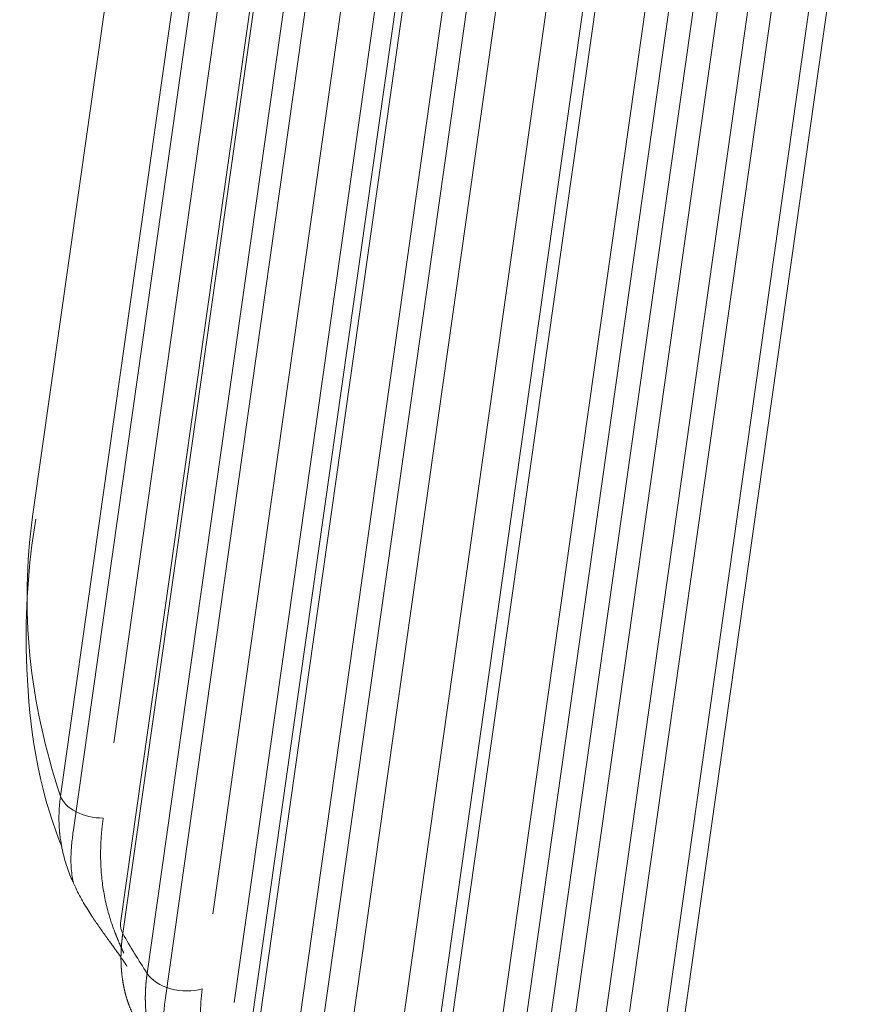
# Model space of a CAD drawing. Header units: millimetres. Extents: x 25069 to 61396, y 8621 to 21558.
# Tile 653 of 656: x 59918 to 59952, y 15867 to 15906. Entities that reach past the tile are written whole.
import ezdxf

# ---------------------------------------------------------------- set-up
doc = ezdxf.new("R2010")
doc.units = ezdxf.units.MM
doc.layers.add('10', color=7, linetype='Continuous')

msp = doc.modelspace()

# ---------------------------------------------------------------- linework, layer by layer
at = {"layer": '10', "color": 7, "linetype": 'Continuous', "lineweight": 20}
for p, q in [((59928.606, 15956.4), (59918.72, 15886.478)), ((59920.332, 15874.094), (59930.056, 15942.868)), ((59919.821, 15875.429), (59929.023, 15940.513)), ((59930.734, 15939.813), (59921.928, 15877.532)), ((59931.783, 15938.253), (59922.191, 15870.409)), ((59923.954, 15867.356), (59933.566, 15935.344)), ((59931.409, 15934.563), (59922.28, 15869.997)), ((59926.688, 15867.27), (59936.033, 15933.37)), ((59923.242, 15868.417), (59932.356, 15932.88)), ((59934.575, 15932.581), (59925.838, 15870.78)), ((59936.561, 15931.419), (59927.007, 15863.844)), ((59938.993, 15928.698), (59929.421, 15860.996)), ((59936.309, 15927.554), (59927.22, 15863.263)), ((59932.472, 15860.284), (59941.924, 15927.137)), ((59928.593, 15861.811), (59937.683, 15926.101)), ((59939.769, 15925.972), (59931.055, 15864.339)), ((59943.15, 15925.564), (59933.572, 15857.82)), ((59949.47, 15924.117), (59939.081, 15850.635)), ((59946.196, 15923.059), (59936.632, 15855.412)), ((59943.067, 15921.548), (59933.953, 15857.085)), ((59938.551, 15855.376), (59947.815, 15920.906)), ((59949.919, 15920.758), (59940.339, 15853)), ((59951.392, 15920.704), (59941.747, 15852.48)), ((59935.737, 15855.76), (59944.866, 15920.326)), ((59946.772, 15920.341), (59938.021, 15858.439)), ((59951.539, 15916.693), (59942.337, 15851.608))]:
    msp.add_line(p, q, dxfattribs=at)
for centre, major_axis, start_param, end_param in [((59978.129, 15878.079), (-59.409, 8.399), 0.000007, 0.297584), ((59921.279, 15875.495), (-1.485, 0.21), 0.297584, 1.811904), ((59923.676, 15870.199), (1.485, -0.21), 3.141588, 3.586168), ((59978.129, 15878.079), (-59.409, 8.399), 0.444576, 0.488091), ((59924.614, 15868.658), (-1.485, 0.21), 0.488091, 2.226335)]:
    msp.add_ellipse(centre, major_axis=major_axis, ratio=0.613111, start_param=start_param, end_param=end_param, dxfattribs=at)
for points, knots in [([(59918.848, 15886.375), (59918.532, 15884.542), (59918.295, 15880.441), (59918.872, 15876.021), (59919.791, 15873.624), (59919.869, 15873.429)], [0, 0, 0, 0, 0.421958, 0.95286, 1, 1, 1, 1]), ([(59922.45, 15868.699), (59922.447, 15868.704), (59922.439, 15868.716), (59922.428, 15868.733), (59922.416, 15868.75), (59922.405, 15868.768), (59922.394, 15868.785), (59922.382, 15868.803), (59922.37, 15868.82), (59922.358, 15868.838), (59922.347, 15868.855), (59922.335, 15868.873), (59922.323, 15868.891), (59922.31, 15868.909), (59922.298, 15868.927), (59922.286, 15868.945), (59922.274, 15868.963), (59922.261, 15868.981), (59922.249, 15868.999), (59922.236, 15869.017), (59922.223, 15869.035), (59922.21, 15869.054), (59922.198, 15869.072), (59922.185, 15869.091), (59922.172, 15869.109), (59922.158, 15869.128), (59922.145, 15869.146), (59922.132, 15869.165), (59922.119, 15869.184), (59922.105, 15869.203), (59922.092, 15869.222), (59922.078, 15869.241), (59922.065, 15869.26), (59922.051, 15869.279), (59922.037, 15869.298), (59922.023, 15869.317), (59922.01, 15869.337), (59921.996, 15869.356), (59921.981, 15869.375), (59921.967, 15869.395), (59921.953, 15869.415), (59921.939, 15869.434), (59921.925, 15869.454), (59921.91, 15869.474), (59921.896, 15869.494), (59921.881, 15869.514), (59921.867, 15869.534), (59921.852, 15869.554), (59921.837, 15869.575), (59921.823, 15869.595), (59921.808, 15869.615), (59921.793, 15869.636), (59921.778, 15869.656), (59921.763, 15869.677), (59921.708, 15869.753), (59921.612, 15869.886), (59921.475, 15870.078), (59921.336, 15870.275), (59921.197, 15870.478), (59921.048, 15870.702), (59920.891, 15870.948), (59920.728, 15871.219), (59920.569, 15871.504), (59920.416, 15871.804), (59920.28, 15872.1), (59920.159, 15872.398), (59920.053, 15872.699), (59919.955, 15873.028), (59919.872, 15873.384), (59919.828, 15873.646), (59919.807, 15873.802), (59919.802, 15873.846), (59919.796, 15873.89), (59919.791, 15873.935), (59919.787, 15873.982), (59919.782, 15874.03), (59919.778, 15874.078), (59919.774, 15874.128), (59919.771, 15874.179), (59919.768, 15874.231), (59919.765, 15874.284), (59919.763, 15874.338), (59919.761, 15874.394), (59919.76, 15874.45), (59919.759, 15874.508), (59919.759, 15874.566), (59919.759, 15874.626), (59919.76, 15874.687), (59919.762, 15874.749), (59919.764, 15874.812), (59919.767, 15874.876), (59919.771, 15874.941), (59919.776, 15875.008), (59919.781, 15875.075), (59919.787, 15875.144), (59919.794, 15875.214), (59919.802, 15875.284), (59919.811, 15875.356), (59919.818, 15875.405), (59919.821, 15875.429)], [0, 0, 0, 0, 0.002549, 0.005101, 0.007656, 0.010213, 0.012774, 0.015338, 0.017905, 0.020477, 0.023053, 0.025633, 0.028217, 0.030807, 0.033402, 0.036001, 0.038607, 0.041218, 0.043836, 0.046459, 0.049089, 0.051726, 0.05437, 0.05702, 0.059678, 0.062344, 0.065018, 0.067699, 0.070389, 0.073087, 0.075794, 0.078509, 0.081234, 0.083968, 0.086711, 0.089464, 0.092227, 0.095, 0.097783, 0.100576, 0.10338, 0.106195, 0.109021, 0.111858, 0.114706, 0.117566, 0.120437, 0.12332, 0.126215, 0.129123, 0.132042, 0.134974, 0.137919, 0.140877, 0.143847, 0.170564, 0.198167, 0.226749, 0.256399, 0.287191, 0.325437, 0.365925, 0.408745, 0.453976, 0.501684, 0.543677, 0.589622, 0.639541, 0.693451, 0.751366, 0.757713, 0.764219, 0.770884, 0.777708, 0.784691, 0.791833, 0.799134, 0.806594, 0.814213, 0.821991, 0.829929, 0.838025, 0.84628, 0.854695, 0.863268, 0.872001, 0.880892, 0.889943, 0.899152, 0.908521, 0.918049, 0.927736, 0.937582, 0.947587, 0.957752, 0.968075, 0.978558, 0.989199, 1, 1, 1, 1]), ([(59921.508, 15874.561), (59921.506, 15874.543), (59921.501, 15874.507), (59921.494, 15874.453), (59921.487, 15874.4), (59921.48, 15874.346), (59921.474, 15874.293), (59921.468, 15874.239), (59921.462, 15874.186), (59921.456, 15874.132), (59921.451, 15874.079), (59921.446, 15874.026), (59921.442, 15873.972), (59921.437, 15873.919), (59921.433, 15873.866), (59921.429, 15873.813), (59921.426, 15873.76), (59921.422, 15873.707), (59921.419, 15873.654), (59921.417, 15873.601), (59921.414, 15873.548), (59921.412, 15873.496), (59921.41, 15873.443), (59921.408, 15873.39), (59921.407, 15873.337), (59921.404, 15873.192), (59921.404, 15872.958), (59921.415, 15872.635), (59921.438, 15872.317), (59921.473, 15871.99), (59921.522, 15871.656), (59921.587, 15871.318), (59921.664, 15870.994), (59921.74, 15870.719), (59921.811, 15870.492), (59921.872, 15870.311), (59921.934, 15870.138), (59921.983, 15870.011), (59922.015, 15869.929), (59922.03, 15869.891), (59922.046, 15869.853), (59922.061, 15869.815), (59922.076, 15869.778), (59922.091, 15869.741), (59922.106, 15869.705), (59922.121, 15869.669), (59922.136, 15869.634), (59922.151, 15869.6), (59922.166, 15869.566), (59922.18, 15869.532), (59922.194, 15869.499), (59922.209, 15869.466), (59922.223, 15869.434), (59922.237, 15869.403), (59922.251, 15869.371), (59922.264, 15869.341), (59922.278, 15869.311), (59922.291, 15869.281), (59922.304, 15869.252), (59922.312, 15869.233), (59922.316, 15869.224)], [0, 0, 0, 0, 0.010505, 0.021, 0.031485, 0.04196, 0.052426, 0.062881, 0.073327, 0.083764, 0.094192, 0.104611, 0.115021, 0.125422, 0.135815, 0.1462, 0.156577, 0.166946, 0.177307, 0.187661, 0.198007, 0.208346, 0.218678, 0.229003, 0.239322, 0.249634, 0.314111, 0.377212, 0.438988, 0.499489, 0.567577, 0.631858, 0.692448, 0.749485, 0.783438, 0.815567, 0.845934, 0.874611, 0.881306, 0.887894, 0.894377, 0.900755, 0.907031, 0.913207, 0.919283, 0.925262, 0.931146, 0.936936, 0.942635, 0.948245, 0.953768, 0.959206, 0.964562, 0.96984, 0.97504, 0.980167, 0.985224, 0.990212, 0.995137, 1, 1, 1, 1]), ([(59920.332, 15874.094), (59920.306, 15873.91), (59920.284, 15873.734), (59920.242, 15873.321), (59920.229, 15873.092), (59920.233, 15872.653), (59920.25, 15872.442), (59920.298, 15872.149), (59920.315, 15872.066), (59920.335, 15871.982)], [0, 0, 0, 0, 0.217147, 0.217147, 0.543039, 0.543039, 0.868931, 0.868931, 1, 1, 1, 1]), ([(59922.28, 15869.997), (59922.278, 15869.984), (59922.275, 15869.958), (59922.27, 15869.919), (59922.265, 15869.88), (59922.26, 15869.842), (59922.255, 15869.803), (59922.251, 15869.765), (59922.247, 15869.727), (59922.243, 15869.688), (59922.239, 15869.65), (59922.236, 15869.612), (59922.233, 15869.574), (59922.23, 15869.536), (59922.227, 15869.498), (59922.224, 15869.46), (59922.222, 15869.422), (59922.22, 15869.384), (59922.218, 15869.347), (59922.216, 15869.309), (59922.214, 15869.271), (59922.213, 15869.234), (59922.212, 15869.197), (59922.211, 15869.159), (59922.21, 15869.122), (59922.21, 15869.085), (59922.21, 15869.048), (59922.21, 15869.011), (59922.21, 15868.974), (59922.21, 15868.937), (59922.211, 15868.9), (59922.212, 15868.864), (59922.213, 15868.827), (59922.214, 15868.791), (59922.216, 15868.754), (59922.217, 15868.718), (59922.219, 15868.682), (59922.221, 15868.646), (59922.224, 15868.61), (59922.226, 15868.574), (59922.229, 15868.538), (59922.232, 15868.502), (59922.235, 15868.467), (59922.239, 15868.431), (59922.242, 15868.396), (59922.246, 15868.36), (59922.25, 15868.325), (59922.254, 15868.29), (59922.259, 15868.255), (59922.264, 15868.22), (59922.269, 15868.185), (59922.274, 15868.15), (59922.279, 15868.116), (59922.285, 15868.081), (59922.291, 15868.047), (59922.297, 15868.013), (59922.303, 15867.978), (59922.309, 15867.944), (59922.316, 15867.91), (59922.323, 15867.876), (59922.33, 15867.843), (59922.337, 15867.809), (59922.345, 15867.776), (59922.352, 15867.742), (59922.36, 15867.709), (59922.368, 15867.676), (59922.377, 15867.643), (59922.385, 15867.61), (59922.394, 15867.577), (59922.403, 15867.544), (59922.412, 15867.512), (59922.422, 15867.479), (59922.431, 15867.447), (59922.441, 15867.414), (59922.451, 15867.382), (59922.461, 15867.35), (59922.472, 15867.319), (59922.483, 15867.287), (59922.494, 15867.255), (59922.505, 15867.224), (59922.516, 15867.192), (59922.527, 15867.161), (59922.539, 15867.13), (59922.551, 15867.099), (59922.563, 15867.068), (59922.576, 15867.038), (59922.588, 15867.007), (59922.601, 15866.977), (59922.614, 15866.946), (59922.627, 15866.916), (59922.641, 15866.886), (59922.654, 15866.856), (59922.668, 15866.827), (59922.682, 15866.797), (59922.696, 15866.768), (59922.711, 15866.738), (59922.725, 15866.709), (59922.74, 15866.68), (59922.755, 15866.651), (59922.771, 15866.622), (59922.786, 15866.594), (59922.802, 15866.565), (59922.818, 15866.537), (59922.834, 15866.509), (59922.85, 15866.481), (59922.867, 15866.453), (59922.883, 15866.425), (59922.9, 15866.398), (59922.912, 15866.379), (59922.917, 15866.37)], [0, 0, 0, 0, 0.009301, 0.018603, 0.027905, 0.037208, 0.046512, 0.055816, 0.06512, 0.074426, 0.083732, 0.093038, 0.102345, 0.111653, 0.120962, 0.130271, 0.139581, 0.148891, 0.158203, 0.167515, 0.176827, 0.186141, 0.195455, 0.204769, 0.214085, 0.223401, 0.232718, 0.242036, 0.251355, 0.260674, 0.269994, 0.279315, 0.288637, 0.29796, 0.307283, 0.316607, 0.325932, 0.335258, 0.344585, 0.353912, 0.363241, 0.37257, 0.3819, 0.391231, 0.400563, 0.409896, 0.41923, 0.428565, 0.4379, 0.447237, 0.456574, 0.465913, 0.475252, 0.484593, 0.493934, 0.503276, 0.51262, 0.521964, 0.531309, 0.540655, 0.550003, 0.559351, 0.5687, 0.578051, 0.587402, 0.596755, 0.606108, 0.615463, 0.624818, 0.634175, 0.643533, 0.652892, 0.662252, 0.671613, 0.680975, 0.690339, 0.699703, 0.709069, 0.718435, 0.727803, 0.737172, 0.746543, 0.755914, 0.765286, 0.77466, 0.784035, 0.793411, 0.802788, 0.812167, 0.821547, 0.830928, 0.84031, 0.849693, 0.859078, 0.868464, 0.877851, 0.887239, 0.896629, 0.90602, 0.915412, 0.924805, 0.9342, 0.943596, 0.952994, 0.962392, 0.971792, 0.981193, 0.990596, 1, 1, 1, 1]), ([(59923.807, 15864.894), (59923.802, 15864.902), (59923.792, 15864.919), (59923.777, 15864.946), (59923.762, 15864.973), (59923.747, 15865), (59923.732, 15865.028), (59923.717, 15865.056), (59923.702, 15865.083), (59923.688, 15865.111), (59923.674, 15865.139), (59923.66, 15865.168), (59923.646, 15865.196), (59923.633, 15865.225), (59923.619, 15865.253), (59923.606, 15865.282), (59923.593, 15865.311), (59923.581, 15865.34), (59923.568, 15865.369), (59923.556, 15865.398), (59923.543, 15865.428), (59923.531, 15865.457), (59923.52, 15865.487), (59923.508, 15865.517), (59923.496, 15865.546), (59923.485, 15865.576), (59923.474, 15865.607), (59923.463, 15865.637), (59923.453, 15865.667), (59923.442, 15865.698), (59923.432, 15865.728), (59923.422, 15865.759), (59923.412, 15865.79), (59923.402, 15865.821), (59923.393, 15865.852), (59923.384, 15865.883), (59923.375, 15865.914), (59923.366, 15865.946), (59923.357, 15865.977), (59923.349, 15866.009), (59923.34, 15866.041), (59923.332, 15866.073), (59923.324, 15866.105), (59923.317, 15866.137), (59923.309, 15866.169), (59923.302, 15866.201), (59923.295, 15866.233), (59923.288, 15866.266), (59923.281, 15866.299), (59923.275, 15866.331), (59923.268, 15866.364), (59923.262, 15866.397), (59923.256, 15866.43), (59923.25, 15866.463), (59923.245, 15866.496), (59923.24, 15866.53), (59923.234, 15866.563), (59923.23, 15866.597), (59923.225, 15866.63), (59923.22, 15866.664), (59923.216, 15866.698), (59923.212, 15866.732), (59923.208, 15866.766), (59923.204, 15866.8), (59923.201, 15866.834), (59923.197, 15866.868), (59923.194, 15866.903), (59923.191, 15866.937), (59923.189, 15866.972), (59923.186, 15867.006), (59923.184, 15867.041), (59923.182, 15867.076), (59923.18, 15867.111), (59923.178, 15867.146), (59923.176, 15867.181), (59923.175, 15867.216), (59923.174, 15867.251), (59923.173, 15867.286), (59923.172, 15867.322), (59923.172, 15867.357), (59923.171, 15867.393), (59923.171, 15867.428), (59923.171, 15867.464), (59923.171, 15867.5), (59923.172, 15867.536), (59923.173, 15867.572), (59923.173, 15867.608), (59923.174, 15867.644), (59923.176, 15867.68), (59923.177, 15867.716), (59923.179, 15867.752), (59923.181, 15867.789), (59923.183, 15867.825), (59923.185, 15867.862), (59923.187, 15867.898), (59923.19, 15867.935), (59923.193, 15867.971), (59923.196, 15868.008), (59923.199, 15868.045), (59923.202, 15868.082), (59923.206, 15868.119), (59923.21, 15868.156), (59923.214, 15868.193), (59923.218, 15868.23), (59923.223, 15868.267), (59923.227, 15868.305), (59923.232, 15868.342), (59923.237, 15868.379), (59923.24, 15868.404), (59923.242, 15868.417)], [0, 0, 0, 0, 0.008634, 0.018042, 0.027448, 0.036854, 0.046258, 0.055662, 0.065064, 0.074465, 0.083864, 0.093263, 0.10266, 0.112057, 0.121452, 0.130846, 0.140239, 0.14963, 0.159021, 0.16841, 0.177798, 0.187185, 0.196571, 0.205956, 0.21534, 0.224723, 0.234104, 0.243484, 0.252864, 0.262242, 0.271619, 0.280995, 0.29037, 0.299744, 0.309116, 0.318488, 0.327859, 0.337228, 0.346597, 0.355964, 0.36533, 0.374696, 0.38406, 0.393423, 0.402785, 0.412146, 0.421507, 0.430866, 0.440224, 0.449581, 0.458937, 0.468292, 0.477646, 0.486999, 0.496351, 0.505702, 0.515052, 0.524401, 0.533749, 0.543096, 0.552442, 0.561787, 0.571131, 0.580474, 0.589817, 0.599158, 0.608498, 0.617838, 0.627176, 0.636514, 0.64585, 0.655186, 0.664521, 0.673855, 0.683188, 0.69252, 0.701851, 0.711181, 0.720511, 0.729839, 0.739167, 0.748493, 0.757819, 0.767144, 0.776468, 0.785792, 0.795114, 0.804436, 0.813756, 0.823076, 0.832395, 0.841713, 0.851031, 0.860347, 0.869663, 0.878978, 0.888292, 0.897605, 0.906918, 0.91623, 0.92554, 0.934851, 0.94416, 0.953469, 0.962776, 0.972083, 0.98139, 0.990695, 1, 1, 1, 1]), ([(59925.418, 15867.808), (59925.367, 15867.453), (59925.349, 15867.111), (59925.371, 15866.454), (59925.413, 15866.138), (59925.632, 15865.241), (59925.893, 15864.728), (59926.268, 15864.299)], [0, 0, 0, 0, 0.25, 0.25, 0.5, 0.5, 1, 1, 1, 1]), ([(59923.954, 15867.356), (59923.939, 15867.25), (59923.926, 15867.144), (59923.866, 15866.532), (59923.871, 15866.048), (59923.961, 15865.356), (59924.006, 15865.131), (59924.122, 15864.7), (59924.193, 15864.494), (59924.298, 15864.25), (59924.319, 15864.202), (59924.342, 15864.155)], [0, 0, 0, 0, 0.088254, 0.088254, 0.51767, 0.51767, 0.732379, 0.732379, 0.947087, 0.947087, 1, 1, 1, 1])]:
    msp.add_open_spline(points, degree=3, knots=knots, dxfattribs=at)

doc.saveas('drawing.dxf')
